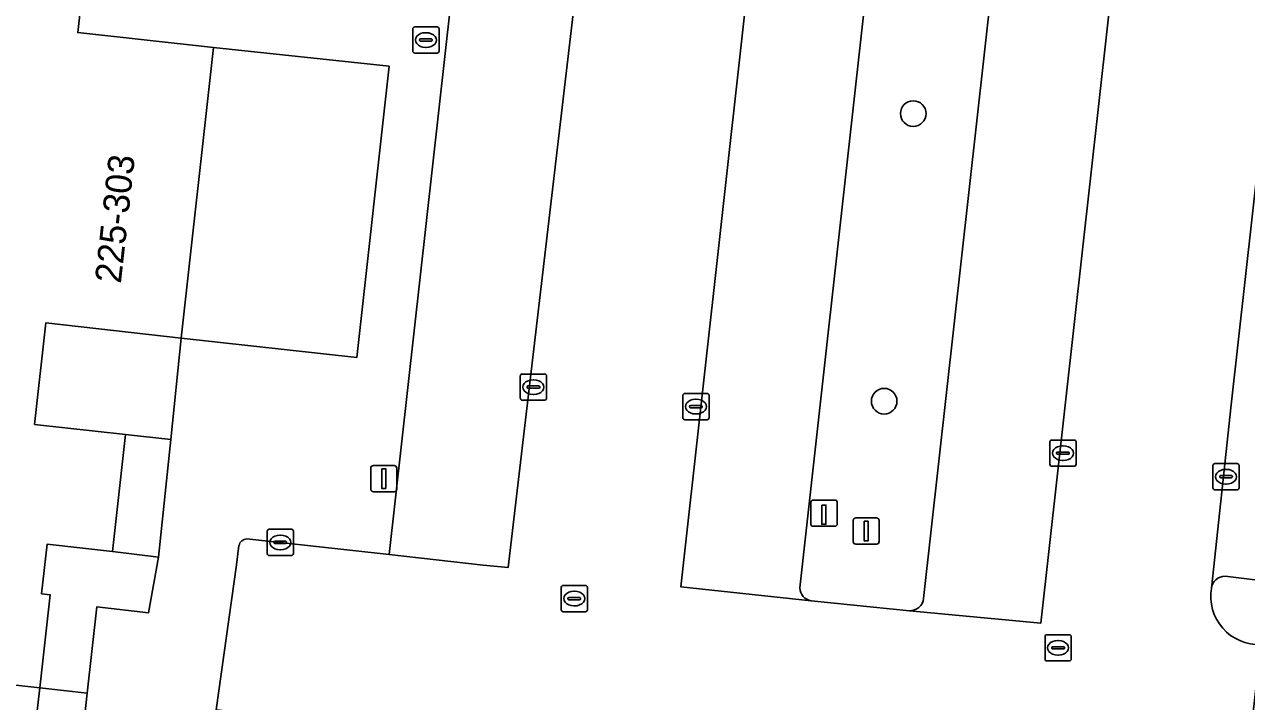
# Model space of a CAD drawing. Extents: x 161928 to 163071, y 386474 to 387428.
# Drawn here: x 162011.68 to 162058.31, y 386671.66 to 386697.47 of the extents above; entities that cross this region are included whole.
import ezdxf

# ---------------------------------------------------------------- set-up
doc = ezdxf.new("R2010")
doc.units = 0
for name, color, linetype in [('IMGEO_Boom', 7, 'Continuous'), ('IMGEO_Brandkraan', 7, 'Continuous'), ('IMGEO_Grasland_overig', 7, 'Continuous'), ('IMGEO_Groenvoorziening', 7, 'Continuous'), ('IMGEO_Kolk', 7, 'Continuous'), ('IMGEO_Laadpaal', 7, 'Continuous'), ('IMGEO_Lichtmast', 7, 'Continuous'), ('IMGEO_Pand', 7, 'Continuous'), ('IMGEO_Pand_nummerreeks', 7, 'Continuous'), ('IMGEO_Parkeervlak_open', 7, 'Continuous'), ('IMGEO_Rijbaan_lokaal_open', 7, 'Continuous'), ('IMGEO_Rioolput', 7, 'Continuous'), ('IMGEO_Voetpad_open', 7, 'Continuous')]:
    doc.layers.add(name, color=color, linetype=linetype)

msp = doc.modelspace()

# ---------------------------------------------------------------- linework, layer by layer
at = {"layer": 'IMGEO_Boom'}
for centre in [(162045.591, 386694.074), (162044.482, 386683.107)]:
    msp.add_circle(centre, 0.489, dxfattribs=at)
at = {"layer": 'IMGEO_Brandkraan'}
for p, q in [((162026.495, 386696.453), (162026.495, 386697.305)), ((162026.57, 386697.379), (162027.422, 386697.379)), ((162026.983, 386697.159), (162027.008, 386697.159)), ((162027.496, 386697.305), (162027.496, 386696.453)), ((162026.754, 386696.873), (162026.754, 386696.885)), ((162027.192, 386696.836), (162026.794, 386696.836)), ((162026.797, 386696.922), (162027.195, 386696.922)), ((162027.238, 386696.885), (162027.238, 386696.873)), ((162027.422, 386696.379), (162026.57, 386696.379)), ((162027.006, 386696.599), (162026.981, 386696.599))]:
    msp.add_line(p, q, dxfattribs=at)
for points in [[(162026.495, 386696.453), (162026.495, 386697.305)], [(162026.57, 386697.379), (162027.422, 386697.379)], [(162027.496, 386697.305), (162027.496, 386696.453)], [(162027.422, 386696.379), (162026.57, 386696.379)]]:
    msp.add_lwpolyline(points, dxfattribs=at)
for centre, radius, start, end in [((162026.572, 386697.303), 0.0765, 91.552, 178.448), ((162026.572, 386697.303), 0.0765, 91.552, 178.448), ((162027.42, 386697.303), 0.0765, 1.552, 88.448), ((162027.42, 386697.303), 0.0765, 1.552, 88.448), ((162026.794, 386696.882), 0.0403, 85.8775, 175.7526), ((162026.791, 386696.872), 0.0366, 178.938, 274.7102), ((162027.195, 386696.879), 0.043, 264.8664, 352.4533), ((162027.199, 386696.884), 0.0386, 1.7309, 96.639), ((162026.572, 386696.455), 0.0765, 181.552, 268.448), ((162026.572, 386696.455), 0.0765, 181.552, 268.448), ((162027.42, 386696.455), 0.0765, 271.552, 358.448), ((162027.42, 386696.455), 0.0765, 271.552, 358.448)]:
    msp.add_arc(centre, radius, start, end, dxfattribs=at)
for centre, major_axis, ratio, start_param, end_param in [((162026.982, 386696.879), (-0.387, 0.002), 0.722429, 4.712389, 7.853982), ((162027.007, 386696.879), (-0.39, 0.002), 0.717154, 1.570796, 4.712389)]:
    msp.add_ellipse(centre, major_axis=major_axis, ratio=ratio, start_param=start_param, end_param=end_param, dxfattribs=at)
at = {"layer": 'IMGEO_Grasland_overig'}
msp.add_lwpolyline([(162015.528, 386681.841), (162015.032, 386677.378), (162016.787, 386677.161), (162017.269, 386681.642)], close=True, dxfattribs=at)
at = {"layer": 'IMGEO_Groenvoorziening'}
for points in [[(162045.889, 386717.614), (162041.265, 386675.985)], [(162045.986, 386675.583), (162050.625, 386717.141)], [(162041.695, 386675.5), (162045.448, 386675.119)]]:
    msp.add_lwpolyline(points, dxfattribs=at)
for points in [[(162024.361, 386684.778), (162025.59, 386695.882), (162018.892, 386696.588), (162017.662, 386685.516)], [(162014.065, 386671.976), (162012.262, 386672.176), (162012.093, 386670.65), (161997.965, 386672.335), (161997.381, 386667.106), (162013.368, 386665.349), (162013.902, 386670.434)]]:
    msp.add_lwpolyline(points, close=True, dxfattribs=at)
for centre, radius, start, end in [((162041.759, 386675.99), 0.494, 180.6081, 262.5122), ((162045.474, 386675.632), 0.514, 267.0622, 354.4903)]:
    msp.add_arc(centre, radius, start, end, dxfattribs=at)
at = {"layer": 'IMGEO_Kolk'}
for p, q in [((162030.599, 386683.218), (162030.599, 386684.07)), ((162030.674, 386684.144), (162031.526, 386684.144)), ((162031.6, 386684.07), (162031.6, 386683.218)), ((162030.858, 386683.638), (162030.858, 386683.65)), ((162031.296, 386683.601), (162030.898, 386683.601)), ((162030.901, 386683.687), (162031.299, 386683.687)), ((162031.087, 386683.924), (162031.112, 386683.924)), ((162031.342, 386683.65), (162031.342, 386683.638)), ((162031.526, 386683.144), (162030.674, 386683.144)), ((162031.11, 386683.364), (162031.085, 386683.364)), ((162036.799, 386682.475), (162036.799, 386683.327)), ((162036.874, 386683.401), (162037.726, 386683.401)), ((162037.287, 386683.181), (162037.312, 386683.181)), ((162037.8, 386683.327), (162037.8, 386682.475)), ((162037.058, 386682.895), (162037.058, 386682.907)), ((162037.496, 386682.858), (162037.098, 386682.858)), ((162037.101, 386682.944), (162037.499, 386682.944)), ((162037.542, 386682.907), (162037.542, 386682.895)), ((162037.726, 386682.401), (162036.874, 386682.401)), ((162037.31, 386682.621), (162037.285, 386682.621)), ((162050.804, 386680.7), (162050.804, 386681.552)), ((162050.879, 386681.626), (162051.731, 386681.626)), ((162051.292, 386681.406), (162051.317, 386681.406)), ((162051.805, 386681.552), (162051.805, 386680.7)), ((162051.063, 386681.12), (162051.063, 386681.132)), ((162051.501, 386681.083), (162051.103, 386681.083)), ((162051.106, 386681.169), (162051.504, 386681.169)), ((162051.315, 386680.846), (162051.29, 386680.846)), ((162051.547, 386681.132), (162051.547, 386681.12)), ((162051.731, 386680.626), (162050.879, 386680.626)), ((162057.026, 386679.801), (162057.026, 386680.653)), ((162057.101, 386680.727), (162057.953, 386680.727)), ((162057.514, 386680.507), (162057.539, 386680.507)), ((162058.027, 386680.653), (162058.027, 386679.801)), ((162057.285, 386680.221), (162057.285, 386680.233)), ((162057.723, 386680.184), (162057.325, 386680.184)), ((162057.328, 386680.27), (162057.726, 386680.27)), ((162057.537, 386679.947), (162057.512, 386679.947)), ((162057.769, 386680.233), (162057.769, 386680.221)), ((162057.953, 386679.727), (162057.101, 386679.727)), ((162020.94, 386677.296), (162020.94, 386678.148)), ((162021.015, 386678.222), (162021.867, 386678.222)), ((162021.428, 386678.002), (162021.453, 386678.002)), ((162021.941, 386678.148), (162021.941, 386677.296)), ((162021.199, 386677.716), (162021.199, 386677.728)), ((162021.637, 386677.679), (162021.239, 386677.679)), ((162021.242, 386677.765), (162021.64, 386677.765)), ((162021.683, 386677.728), (162021.683, 386677.716)), ((162021.867, 386677.222), (162021.015, 386677.222)), ((162021.451, 386677.442), (162021.426, 386677.442))]:
    msp.add_line(p, q, dxfattribs=at)
for points in [[(162030.599, 386683.218), (162030.599, 386684.07)], [(162030.674, 386684.144), (162031.526, 386684.144)], [(162031.6, 386684.07), (162031.6, 386683.218)], [(162031.526, 386683.144), (162030.674, 386683.144)], [(162036.799, 386682.475), (162036.799, 386683.327)], [(162036.874, 386683.401), (162037.726, 386683.401)], [(162037.8, 386683.327), (162037.8, 386682.475)], [(162037.726, 386682.401), (162036.874, 386682.401)], [(162050.804, 386680.7), (162050.804, 386681.552)], [(162050.879, 386681.626), (162051.731, 386681.626)], [(162051.805, 386681.552), (162051.805, 386680.7)], [(162051.731, 386680.626), (162050.879, 386680.626)], [(162057.026, 386679.801), (162057.026, 386680.653)], [(162057.101, 386680.727), (162057.953, 386680.727)], [(162058.027, 386680.653), (162058.027, 386679.801)], [(162057.953, 386679.727), (162057.101, 386679.727)], [(162020.94, 386677.296), (162020.94, 386678.148)], [(162021.015, 386678.222), (162021.867, 386678.222)], [(162021.941, 386678.148), (162021.941, 386677.296)], [(162021.867, 386677.222), (162021.015, 386677.222)]]:
    msp.add_lwpolyline(points, dxfattribs=at)
for centre, radius, start, end in [((162030.676, 386684.068), 0.0765, 91.552, 178.448), ((162030.676, 386684.068), 0.0765, 91.552, 178.448), ((162031.524, 386684.068), 0.0765, 1.552, 88.448), ((162031.524, 386684.068), 0.0765, 1.552, 88.448), ((162030.898, 386683.647), 0.0403, 85.8775, 175.7526), ((162030.895, 386683.637), 0.0366, 178.938, 274.7102), ((162031.299, 386683.644), 0.043, 264.8664, 352.4533), ((162031.303, 386683.649), 0.0386, 1.7309, 96.639), ((162030.676, 386683.22), 0.0765, 181.552, 268.448), ((162030.676, 386683.22), 0.0765, 181.552, 268.448), ((162031.524, 386683.22), 0.0765, 271.552, 358.448), ((162031.524, 386683.22), 0.0765, 271.552, 358.448), ((162036.876, 386683.325), 0.0765, 91.552, 178.448), ((162036.876, 386683.325), 0.0765, 91.552, 178.448), ((162037.724, 386683.325), 0.0765, 1.552, 88.448), ((162037.724, 386683.325), 0.0765, 1.552, 88.448), ((162037.098, 386682.904), 0.0403, 85.8775, 175.7526), ((162037.095, 386682.894), 0.0366, 178.938, 274.7102), ((162037.499, 386682.901), 0.043, 264.8664, 352.4533), ((162037.503, 386682.906), 0.0386, 1.7309, 96.639), ((162036.876, 386682.477), 0.0765, 181.552, 268.448), ((162036.876, 386682.477), 0.0765, 181.552, 268.448), ((162037.724, 386682.477), 0.0765, 271.552, 358.448), ((162037.724, 386682.477), 0.0765, 271.552, 358.448), ((162050.881, 386681.55), 0.0765, 91.552, 178.448), ((162050.881, 386681.55), 0.0765, 91.552, 178.448), ((162051.729, 386681.55), 0.0765, 1.552, 88.448), ((162051.729, 386681.55), 0.0765, 1.552, 88.448), ((162051.103, 386681.129), 0.0403, 85.8775, 175.7526), ((162051.1, 386681.119), 0.0366, 178.938, 274.7102), ((162051.504, 386681.126), 0.043, 264.8664, 352.4533), ((162051.508, 386681.131), 0.0386, 1.7309, 96.639), ((162050.881, 386680.702), 0.0765, 181.552, 268.448), ((162050.881, 386680.702), 0.0765, 181.552, 268.448), ((162051.729, 386680.702), 0.0765, 271.552, 358.448), ((162051.729, 386680.702), 0.0765, 271.552, 358.448), ((162057.103, 386680.651), 0.0765, 91.552, 178.448), ((162057.103, 386680.651), 0.0765, 91.552, 178.448), ((162057.951, 386680.651), 0.0765, 1.552, 88.448), ((162057.951, 386680.651), 0.0765, 1.552, 88.448), ((162057.325, 386680.23), 0.0403, 85.8775, 175.7526), ((162057.322, 386680.22), 0.0366, 178.938, 274.7102), ((162057.726, 386680.227), 0.043, 264.8664, 352.4533), ((162057.73, 386680.232), 0.0386, 1.7309, 96.639), ((162057.103, 386679.803), 0.0765, 181.552, 268.448), ((162057.103, 386679.803), 0.0765, 181.552, 268.448), ((162057.951, 386679.803), 0.0765, 271.552, 358.448), ((162057.951, 386679.803), 0.0765, 271.552, 358.448), ((162021.017, 386678.146), 0.0765, 91.552, 178.448), ((162021.017, 386678.146), 0.0765, 91.552, 178.448), ((162021.865, 386678.146), 0.0765, 1.552, 88.448), ((162021.865, 386678.146), 0.0765, 1.552, 88.448), ((162021.239, 386677.725), 0.0403, 85.8775, 175.7526), ((162021.236, 386677.715), 0.0366, 178.938, 274.7102), ((162021.64, 386677.722), 0.043, 264.8664, 352.4533), ((162021.644, 386677.727), 0.0386, 1.7309, 96.639), ((162021.017, 386677.298), 0.0765, 181.552, 268.448), ((162021.017, 386677.298), 0.0765, 181.552, 268.448), ((162021.865, 386677.298), 0.0765, 271.552, 358.448), ((162021.865, 386677.298), 0.0765, 271.552, 358.448)]:
    msp.add_arc(centre, radius, start, end, dxfattribs=at)
for centre, major_axis, ratio, start_param, end_param in [((162031.086, 386683.644), (-0.387, 0.002), 0.722429, 4.712389, 7.853982), ((162031.111, 386683.644), (-0.39, 0.002), 0.717154, 1.570796, 4.712389), ((162037.286, 386682.901), (-0.387, 0.002), 0.722429, 4.712389, 7.853982), ((162037.311, 386682.901), (-0.39, 0.002), 0.717154, 1.570796, 4.712389), ((162051.291, 386681.126), (-0.387, 0.002), 0.722429, 4.712389, 7.853982), ((162051.316, 386681.126), (-0.39, 0.002), 0.717154, 1.570796, 4.712389), ((162057.513, 386680.227), (-0.387, 0.002), 0.722429, 4.712389, 7.853982), ((162057.538, 386680.227), (-0.39, 0.002), 0.717154, 1.570796, 4.712389), ((162021.427, 386677.722), (-0.387, 0.002), 0.722429, 4.712389, 7.853982), ((162021.452, 386677.722), (-0.39, 0.002), 0.717154, 1.570796, 4.712389)]:
    msp.add_ellipse(centre, major_axis=major_axis, ratio=ratio, start_param=start_param, end_param=end_param, dxfattribs=at)
at = {"layer": 'IMGEO_Laadpaal'}
for p, q in [((162041.687, 386679.252), (162041.687, 386678.411)), ((162041.687, 386679.252), (162041.687, 386678.411)), ((162042.603, 386679.336), (162041.762, 386679.336)), ((162042.603, 386679.336), (162041.762, 386679.336)), ((162042.687, 386678.42), (162042.687, 386679.261)), ((162042.687, 386678.42), (162042.687, 386679.261)), ((162041.771, 386678.336), (162042.612, 386678.336)), ((162041.771, 386678.336), (162042.612, 386678.336))]:
    msp.add_line(p, q, dxfattribs=at)
msp.add_lwpolyline([(162042.102, 386679.149), (162042.262, 386679.149), (162042.262, 386678.416), (162042.102, 386678.416), (162042.102, 386679.149)], dxfattribs=at)
for centre, start, end in [((162041.765, 386679.258), 92.4484, 184.2845), ((162041.765, 386679.258), 92.4484, 184.2845), ((162042.609, 386679.258), 2.4484, 94.2845), ((162042.609, 386679.258), 2.4484, 94.2845), ((162041.765, 386678.414), 182.4484, 274.2845), ((162041.765, 386678.414), 182.4484, 274.2845), ((162042.609, 386678.414), 272.4484, 4.2845), ((162042.609, 386678.414), 272.4484, 4.2845)]:
    msp.add_arc(centre, 0.0779, start, end, dxfattribs=at)
at = {"layer": 'IMGEO_Lichtmast'}
for p, q in [((162024.891, 386679.755), (162024.891, 386680.555)), ((162024.891, 386680.555), (162024.891, 386679.755)), ((162024.991, 386680.655), (162025.781, 386680.655)), ((162025.781, 386680.655), (162024.991, 386680.655)), ((162025.881, 386680.555), (162025.881, 386679.755)), ((162025.881, 386679.755), (162025.881, 386680.555)), ((162025.781, 386679.655), (162024.991, 386679.655)), ((162024.991, 386679.655), (162025.781, 386679.655)), ((162043.301, 386677.757), (162043.301, 386678.557)), ((162043.301, 386678.557), (162043.301, 386677.757)), ((162043.401, 386678.657), (162044.191, 386678.657)), ((162044.191, 386678.657), (162043.401, 386678.657)), ((162044.291, 386678.557), (162044.291, 386677.757)), ((162044.291, 386677.757), (162044.291, 386678.557)), ((162044.191, 386677.657), (162043.401, 386677.657)), ((162043.401, 386677.657), (162044.191, 386677.657))]:
    msp.add_line(p, q, dxfattribs=at)
for points in [[(162025.311, 386680.53), (162025.461, 386680.53), (162025.461, 386679.78), (162025.311, 386679.78), (162025.311, 386680.53)], [(162043.721, 386678.532), (162043.871, 386678.532), (162043.871, 386677.782), (162043.721, 386677.782), (162043.721, 386678.532)]]:
    msp.add_lwpolyline(points, dxfattribs=at)
for centre, start, end in [((162024.991, 386680.555), 90, 180), ((162024.991, 386680.555), 90, 180), ((162025.781, 386680.555), 0, 90), ((162025.781, 386680.555), 360, 90), ((162024.991, 386679.755), 180, 270), ((162024.991, 386679.755), 180, 270), ((162025.781, 386679.755), 270, 0), ((162025.781, 386679.755), 270, 0), ((162043.401, 386678.557), 90, 180), ((162043.401, 386678.557), 90, 180), ((162044.191, 386678.557), 0, 90), ((162044.191, 386678.557), 360, 90), ((162043.401, 386677.757), 180, 270), ((162043.401, 386677.757), 180, 270), ((162044.191, 386677.757), 270, 0), ((162044.191, 386677.757), 270, 0)]:
    msp.add_arc(centre, 0.1, start, end, dxfattribs=at)
at = {"layer": 'IMGEO_Pand'}
msp.add_lwpolyline([(162000.877, 386698.499), (162000, 386690.615), (161999.675, 386687.693), (162000, 386687.657), (162000.821, 386687.566), (162000, 386680.185), (161999.903, 386679.313), (161998.756, 386679.44), (161998.123, 386673.748), (162000, 386673.539), (162012.262, 386672.176), (162012.656, 386675.725), (162012.33, 386675.762), (162012.54, 386677.655), (162015.032, 386677.378), (162015.528, 386681.841), (162012.067, 386682.225), (162012.497, 386686.09), (162017.662, 386685.516), (162018.892, 386696.588), (162013.711, 386697.164), (162014.158, 386701.186)], dxfattribs=at)
at = {"layer": 'IMGEO_Parkeervlak_open'}
for points in [[(162030.861, 386724.346), (162030.559, 386721.622), (162025.596, 386677.256), (162029.178, 386676.854), (162030.14, 386676.772), (162035.688, 386724.098)], [(162061.783, 386719.282), (162057.724, 386682.972), (162056.967, 386675.975)], [(162046.414, 386718.074), (162041.463, 386718.633), (162036.718, 386676.03), (162041.695, 386675.5)], [(162041.265, 386675.985), (162045.889, 386717.614)], [(162045.448, 386675.119), (162050.462, 386674.649), (162055.206, 386717.137)], [(162050.625, 386717.141), (162045.986, 386675.583)], [(162057.489, 386676.43), (162058.824, 386676.271)]]:
    msp.add_lwpolyline(points, dxfattribs=at)
for centre, radius, start, end in [((162057.489, 386675.903), 0.527, 90.0327, 172.1212), ((162041.759, 386675.99), 0.494, 180.6081, 262.5122), ((162045.474, 386675.632), 0.514, 267.0622, 354.4903)]:
    msp.add_arc(centre, radius, start, end, dxfattribs=at)
at = {"layer": 'IMGEO_Rijbaan_lokaal_open'}
for points in [[(162061.719, 386721.152), (162035.688, 386724.098), (162030.14, 386676.772), (162029.178, 386676.854), (162025.596, 386677.256), (162021.441, 386677.722), (162020.162, 386677.862)], [(162056.967, 386675.975), (162057.724, 386682.972), (162061.783, 386719.282)], [(162019.864, 386677.601), (162019.766, 386676.872), (162018.998, 386671.334), (162022.025, 386671.003), (162025.052, 386670.672), (162028.079, 386670.342), (162031.106, 386670.011), (162034.133, 386669.68), (162037.161, 386669.349), (162040.188, 386669.018), (162043.215, 386668.688), (162046.242, 386668.357), (162049.269, 386668.026), (162058.079, 386666.977), (162058.851, 386673.825)]]:
    msp.add_lwpolyline(points, dxfattribs=at)
msp.add_lwpolyline([(162046.414, 386718.074), (162050.156, 386717.652), (162055.206, 386717.137), (162050.462, 386674.649), (162045.448, 386675.119), (162041.695, 386675.5), (162036.718, 386676.03), (162041.463, 386718.633)], close=True, dxfattribs=at)
for centre, radius, start, end in [((162020.174, 386677.548), 0.314, 92.118, 170.3083), ((162058.789, 386675.671), 1.847, 170.5317, 271.9232)]:
    msp.add_arc(centre, radius, start, end, dxfattribs=at)
at = {"layer": 'IMGEO_Rioolput'}
for p, q in [((162032.157, 386675.155), (162032.157, 386676.007)), ((162032.232, 386676.081), (162033.084, 386676.081)), ((162032.645, 386675.861), (162032.67, 386675.861)), ((162033.158, 386676.007), (162033.158, 386675.155)), ((162032.416, 386675.575), (162032.416, 386675.587)), ((162032.854, 386675.538), (162032.456, 386675.538)), ((162032.459, 386675.624), (162032.857, 386675.624)), ((162032.668, 386675.301), (162032.643, 386675.301)), ((162032.9, 386675.587), (162032.9, 386675.575)), ((162033.084, 386675.081), (162032.232, 386675.081)), ((162050.619, 386673.277), (162050.619, 386674.129)), ((162050.694, 386674.203), (162051.546, 386674.203)), ((162051.107, 386673.983), (162051.132, 386673.983)), ((162051.62, 386674.129), (162051.62, 386673.277)), ((162050.878, 386673.697), (162050.878, 386673.709)), ((162051.316, 386673.66), (162050.918, 386673.66)), ((162050.921, 386673.746), (162051.319, 386673.746)), ((162051.13, 386673.423), (162051.105, 386673.423)), ((162051.362, 386673.709), (162051.362, 386673.697)), ((162051.546, 386673.203), (162050.694, 386673.203))]:
    msp.add_line(p, q, dxfattribs=at)
for points in [[(162032.157, 386675.155), (162032.157, 386676.007)], [(162032.232, 386676.081), (162033.084, 386676.081)], [(162033.158, 386676.007), (162033.158, 386675.155)], [(162033.084, 386675.081), (162032.232, 386675.081)], [(162050.619, 386673.277), (162050.619, 386674.129)], [(162050.694, 386674.203), (162051.546, 386674.203)], [(162051.62, 386674.129), (162051.62, 386673.277)], [(162051.546, 386673.203), (162050.694, 386673.203)]]:
    msp.add_lwpolyline(points, dxfattribs=at)
for centre, radius, start, end in [((162032.234, 386676.005), 0.0765, 91.552, 178.448), ((162032.234, 386676.005), 0.0765, 91.552, 178.448), ((162033.082, 386676.005), 0.0765, 1.552, 88.448), ((162033.082, 386676.005), 0.0765, 1.552, 88.448), ((162032.456, 386675.584), 0.0403, 85.8775, 175.7526), ((162032.453, 386675.574), 0.0366, 178.938, 274.7102), ((162032.857, 386675.581), 0.043, 264.8664, 352.4533), ((162032.861, 386675.586), 0.0386, 1.7309, 96.639), ((162032.234, 386675.157), 0.0765, 181.552, 268.448), ((162032.234, 386675.157), 0.0765, 181.552, 268.448), ((162033.082, 386675.157), 0.0765, 271.552, 358.448), ((162033.082, 386675.157), 0.0765, 271.552, 358.448), ((162050.696, 386674.127), 0.0765, 91.552, 178.448), ((162050.696, 386674.127), 0.0765, 91.552, 178.448), ((162051.544, 386674.127), 0.0765, 1.552, 88.448), ((162051.544, 386674.127), 0.0765, 1.552, 88.448), ((162050.918, 386673.706), 0.0403, 85.8775, 175.7526), ((162050.915, 386673.696), 0.0366, 178.938, 274.7102), ((162051.319, 386673.703), 0.043, 264.8664, 352.4533), ((162051.323, 386673.708), 0.0386, 1.7309, 96.639), ((162050.696, 386673.279), 0.0765, 181.552, 268.448), ((162050.696, 386673.279), 0.0765, 181.552, 268.448), ((162051.544, 386673.279), 0.0765, 271.552, 358.448), ((162051.544, 386673.279), 0.0765, 271.552, 358.448)]:
    msp.add_arc(centre, radius, start, end, dxfattribs=at)
for centre, major_axis, ratio, start_param, end_param in [((162032.644, 386675.581), (-0.387, 0.002), 0.722429, 4.712389, 7.853982), ((162032.669, 386675.581), (-0.39, 0.002), 0.717154, 1.570796, 4.712389), ((162051.106, 386673.703), (-0.387, 0.002), 0.722429, 4.712389, 7.853982), ((162051.131, 386673.703), (-0.39, 0.002), 0.717154, 1.570796, 4.712389)]:
    msp.add_ellipse(centre, major_axis=major_axis, ratio=ratio, start_param=start_param, end_param=end_param, dxfattribs=at)
at = {"layer": 'IMGEO_Voetpad_open'}
for points in [[(162020.162, 386677.862), (162021.441, 386677.722), (162025.596, 386677.256), (162030.559, 386721.622), (162030.861, 386724.346)], [(162014.158, 386701.186), (162013.711, 386697.164), (162018.892, 386696.588), (162025.59, 386695.882), (162024.361, 386684.778), (162017.662, 386685.516), (162017.269, 386681.642), (162016.787, 386677.161), (162016.408, 386675.032), (162014.442, 386675.269), (162014.065, 386671.976), (162013.902, 386670.434), (162013.368, 386665.349), (162018.305, 386664.991), (162018.998, 386671.334), (162019.766, 386676.872), (162019.864, 386677.601)], [(162058.824, 386676.271), (162057.489, 386676.43)]]:
    msp.add_lwpolyline(points, dxfattribs=at)
for points in [[(162017.662, 386685.516), (162012.497, 386686.09), (162012.067, 386682.225), (162015.528, 386681.841), (162017.269, 386681.642)], [(162016.787, 386677.161), (162015.032, 386677.378), (162012.54, 386677.655), (162012.33, 386675.762), (162012.656, 386675.725), (162012.262, 386672.176), (162014.065, 386671.976), (162014.442, 386675.269), (162016.408, 386675.032)], [(162000, 386673.539), (161998.123, 386673.748), (161997.965, 386672.335), (162012.093, 386670.65), (162012.262, 386672.176)]]:
    msp.add_lwpolyline(points, close=True, dxfattribs=at)
for centre, radius, start, end in [((162020.174, 386677.548), 0.314, 92.118, 170.3083), ((162057.489, 386675.903), 0.527, 90.0327, 172.1212), ((162058.789, 386675.671), 1.847, 170.5317, 271.9232)]:
    msp.add_arc(centre, radius, start, end, dxfattribs=at)

# ---------------------------------------------------------------- texts
at = {"layer": 'IMGEO_Pand_nummerreeks'}
msp.add_text('225-303', height=1, rotation=83.6609, dxfattribs=at).set_placement((162015.355, 386687.573))

doc.saveas('drawing.dxf')
